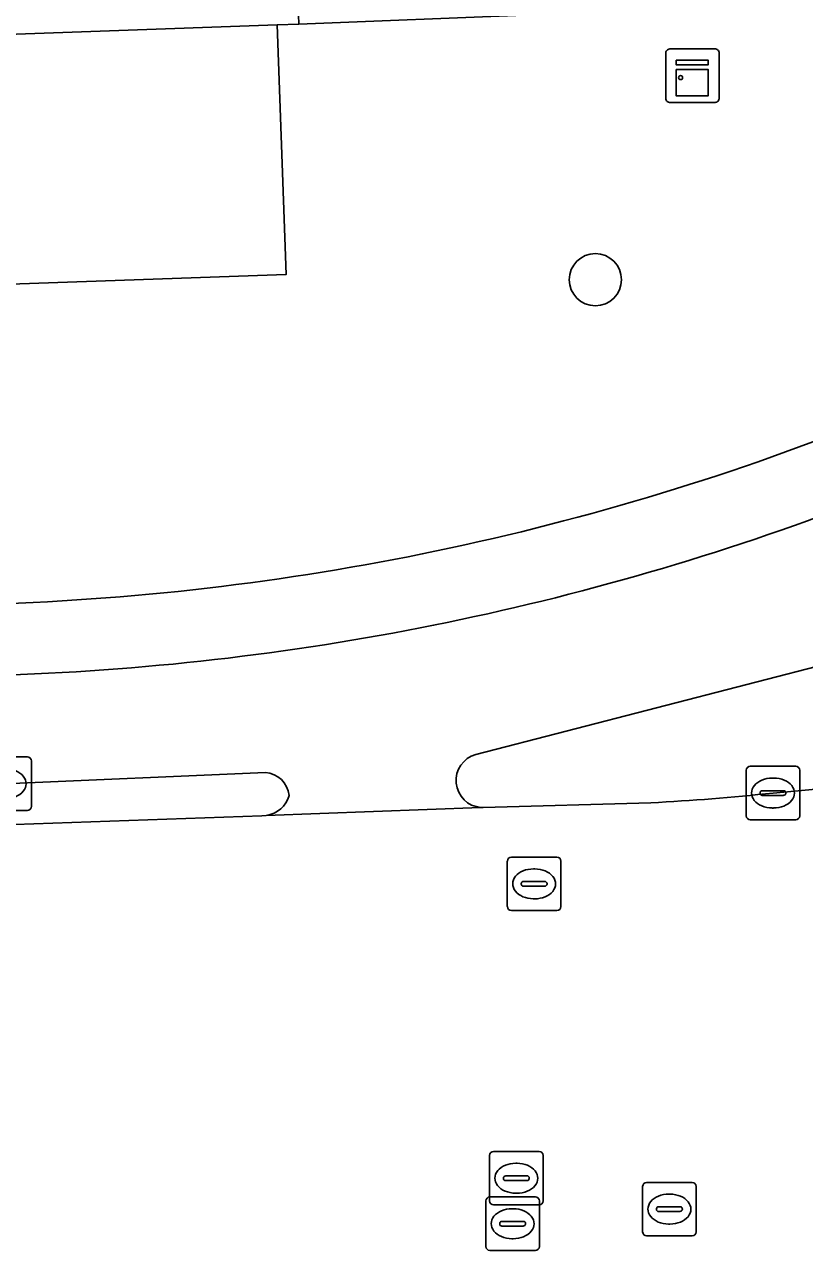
# Model space of a CAD drawing. Extents: x 160554 to 161248, y 385329 to 386506.
# Drawn here: x 161074.3 to 161088.89, y 386156.12 to 386179.04 of the extents above; entities that cross this region are included whole.
import ezdxf

# ---------------------------------------------------------------- set-up
doc = ezdxf.new("R2010")
doc.units = 0
for name, color, linetype in [('IMGEO_Boom', 7, 'Continuous'), ('IMGEO_Fietspad_gesloten', 7, 'Continuous'), ('IMGEO_Groenvoorziening', 7, 'Continuous'), ('IMGEO_Kast', 7, 'Continuous'), ('IMGEO_Kolk', 7, 'Continuous'), ('IMGEO_Parkeervlak_open', 7, 'Continuous'), ('IMGEO_Rijbaan_lokaal_gesloten', 7, 'Continuous'), ('IMGEO_Rijbaan_lokaal_open', 7, 'Continuous'), ('IMGEO_Rioolput', 7, 'Continuous'), ('IMGEO_Verkeerseiland_gesloten', 7, 'Continuous'), ('IMGEO_Verkeerseiland_groen', 7, 'Continuous'), ('IMGEO_Voetpad_open', 7, 'Continuous')]:
    doc.layers.add(name, color=color, linetype=linetype)

msp = doc.modelspace()

# ---------------------------------------------------------------- linework, layer by layer
at = {"layer": 'IMGEO_Boom'}
msp.add_circle((161084.978, 386174.272), 0.489, dxfattribs=at)
at = {"layer": 'IMGEO_Fietspad_gesloten'}
for points in [[(161082.74, 386165.393), (161089.499, 386167.139)], [(161073.707, 386166.872), (161042.419, 386165.786), (161041.733, 386165.711), (161041.724, 386163.686), (161055.497, 386164.184), (161073.927, 386164.847), (161078.805, 386165.058)], [(161078.822, 386164.252), (161082.834, 386164.402)]]:
    msp.add_lwpolyline(points, dxfattribs=at)
for centre, radius, start, end in [((161072.306, 386215.832), 48.98, 271.6388, 291.0776), ((161082.878, 386164.906), 0.506, 105.815, 265.022), ((161078.764, 386164.571), 0.489, 6.6183, 85.2129), ((161078.749, 386164.767), 0.52, 278.0453, 344.4023)]:
    msp.add_arc(centre, radius, start, end, dxfattribs=at)
at = {"layer": 'IMGEO_Groenvoorziening'}
msp.add_lwpolyline([(161082.435, 386216.48), (161082.657, 386210.459), (161083.801, 386179.227), (161079.432, 386179.052), (161079.025, 386179.036), (161079.195, 386174.37), (161039.877, 386172.992), (161034.74, 386172.796), (161034.337, 386172.781), (161033.757, 386172.759), (161033.658, 386175.178), (161032.614, 386175.135), (161032.713, 386172.719), (161032.937, 386167.247)], dxfattribs=at)
msp.add_arc((161072.129, 386216.51), 48.33, 272.1179, 292.7531, dxfattribs=at)
at = {"layer": 'IMGEO_Kast'}
for p, q in [((161086.294, 386177.662), (161086.294, 386178.503)), ((161086.294, 386178.503), (161086.294, 386177.662)), ((161086.369, 386178.587), (161087.21, 386178.587)), ((161087.21, 386178.587), (161086.369, 386178.587)), ((161087.294, 386178.512), (161087.294, 386177.671)), ((161087.294, 386177.671), (161087.294, 386178.512)), ((161087.219, 386177.587), (161086.378, 386177.587)), ((161086.378, 386177.587), (161087.219, 386177.587))]:
    msp.add_line(p, q, dxfattribs=at)
for points in [[(161086.489, 386178.377), (161087.089, 386178.377), (161087.089, 386178.292), (161086.489, 386178.292), (161086.489, 386178.377)], [(161086.489, 386178.202), (161087.089, 386178.202), (161087.089, 386177.713), (161086.489, 386177.713), (161086.489, 386178.202)]]:
    msp.add_lwpolyline(points, dxfattribs=at)
msp.add_circle((161086.573, 386178.051), 0.0377, dxfattribs=at)
for centre, start, end in [((161086.372, 386178.509), 92.4484, 184.2845), ((161086.372, 386178.509), 92.4484, 184.2845), ((161087.216, 386178.509), 2.4484, 94.2845), ((161087.216, 386178.509), 2.4484, 94.2845), ((161086.372, 386177.665), 182.4484, 274.2845), ((161086.372, 386177.665), 182.4484, 274.2845), ((161087.216, 386177.665), 272.4484, 4.2845), ((161087.216, 386177.665), 272.4484, 4.2845)]:
    msp.add_arc(centre, 0.0779, start, end, dxfattribs=at)
at = {"layer": 'IMGEO_Kolk'}
for p, q in [((161073.501, 386165.347), (161074.353, 386165.347)), ((161074.427, 386165.273), (161074.427, 386164.421)), ((161087.8, 386164.246), (161087.8, 386165.098)), ((161087.875, 386165.172), (161088.727, 386165.172)), ((161088.801, 386165.098), (161088.801, 386164.246)), ((161088.288, 386164.952), (161088.313, 386164.952)), ((161088.059, 386164.666), (161088.059, 386164.678)), ((161088.102, 386164.715), (161088.5, 386164.715)), ((161088.543, 386164.678), (161088.543, 386164.666)), ((161088.497, 386164.629), (161088.099, 386164.629)), ((161074.353, 386164.347), (161073.501, 386164.347)), ((161088.311, 386164.392), (161088.286, 386164.392)), ((161088.727, 386164.172), (161087.875, 386164.172))]:
    msp.add_line(p, q, dxfattribs=at)
for points in [[(161073.501, 386165.347), (161074.353, 386165.347)], [(161074.427, 386165.273), (161074.427, 386164.421)], [(161087.8, 386164.246), (161087.8, 386165.098)], [(161087.875, 386165.172), (161088.727, 386165.172)], [(161088.801, 386165.098), (161088.801, 386164.246)], [(161074.353, 386164.347), (161073.501, 386164.347)], [(161088.727, 386164.172), (161087.875, 386164.172)]]:
    msp.add_lwpolyline(points, dxfattribs=at)
for centre, radius, start, end in [((161074.351, 386165.271), 0.0765, 1.552, 88.448), ((161074.351, 386165.271), 0.0765, 1.552, 88.448), ((161087.877, 386165.096), 0.0765, 91.552, 178.448), ((161087.877, 386165.096), 0.0765, 91.552, 178.448), ((161088.725, 386165.096), 0.0765, 1.552, 88.448), ((161088.725, 386165.096), 0.0765, 1.552, 88.448), ((161088.099, 386164.675), 0.0403, 85.8775, 175.7526), ((161088.096, 386164.665), 0.0366, 178.938, 274.7102), ((161088.5, 386164.672), 0.043, 264.8664, 352.4533), ((161088.504, 386164.677), 0.0386, 1.7309, 96.639), ((161074.351, 386164.423), 0.0765, 271.552, 358.448), ((161074.351, 386164.423), 0.0765, 271.552, 358.448), ((161087.877, 386164.248), 0.0765, 181.552, 268.448), ((161087.877, 386164.248), 0.0765, 181.552, 268.448), ((161088.725, 386164.248), 0.0765, 271.552, 358.448), ((161088.725, 386164.248), 0.0765, 271.552, 358.448)]:
    msp.add_arc(centre, radius, start, end, dxfattribs=at)
for centre, major_axis, ratio, start_param, end_param in [((161073.938, 386164.847), (-0.39, 0.002), 0.717154, 1.570796, 4.712389), ((161088.287, 386164.672), (-0.387, 0.002), 0.722429, 4.712389, 7.853982), ((161088.312, 386164.672), (-0.39, 0.002), 0.717154, 1.570796, 4.712389)]:
    msp.add_ellipse(centre, major_axis=major_axis, ratio=ratio, start_param=start_param, end_param=end_param, dxfattribs=at)
at = {"layer": 'IMGEO_Parkeervlak_open'}
msp.add_lwpolyline([(161079.025, 386179.036), (161034.582, 386177.447), (161034.74, 386172.796), (161039.877, 386172.992), (161079.195, 386174.37)], close=True, dxfattribs=at)
at = {"layer": 'IMGEO_Rijbaan_lokaal_gesloten'}
for points in [[(161099.609, 386167.693), (161096.388, 386166.758), (161090.756, 386165.028), (161089.698, 386164.798), (161088.301, 386164.672)], [(161086.014, 386164.49), (161082.881, 386164.4), (161082.858, 386164.4), (161082.834, 386164.402), (161078.822, 386164.252), (161078.737, 386164.247), (161071.981, 386164.008), (161056.992, 386163.475), (161042.39, 386162.94), (161042.63, 386156.94), (161043.983, 386156.989), (161045.742, 386157.061)]]:
    msp.add_lwpolyline(points, dxfattribs=at)
msp.add_arc((161083.827, 386206.438), 42.005, 272.9851, 276.1149, dxfattribs=at)
at = {"layer": 'IMGEO_Rijbaan_lokaal_open'}
msp.add_lwpolyline([(161034.582, 386177.447), (161079.025, 386179.036), (161079.432, 386179.052), (161078.026, 386218.331), (161077.768, 386220.072), (161077.17, 386225.166), (161076.061, 386225.107), (161074.048, 386225.042)], dxfattribs=at)
at = {"layer": 'IMGEO_Rioolput'}
for p, q in [((161083.331, 386162.548), (161083.331, 386163.4)), ((161083.406, 386163.474), (161084.258, 386163.474)), ((161084.332, 386163.4), (161084.332, 386162.548)), ((161083.819, 386163.254), (161083.844, 386163.254)), ((161083.59, 386162.968), (161083.59, 386162.98)), ((161084.028, 386162.931), (161083.63, 386162.931)), ((161083.633, 386163.017), (161084.031, 386163.017)), ((161084.074, 386162.98), (161084.074, 386162.968)), ((161083.842, 386162.694), (161083.817, 386162.694)), ((161084.258, 386162.474), (161083.406, 386162.474)), ((161082.999, 386157.043), (161082.999, 386157.895)), ((161083.074, 386157.969), (161083.926, 386157.969)), ((161084, 386157.895), (161084, 386157.043)), ((161083.487, 386157.749), (161083.512, 386157.749)), ((161083.258, 386157.463), (161083.258, 386157.475)), ((161083.696, 386157.426), (161083.298, 386157.426)), ((161083.301, 386157.512), (161083.699, 386157.512)), ((161083.742, 386157.475), (161083.742, 386157.463)), ((161085.862, 386156.465), (161085.862, 386157.317)), ((161085.937, 386157.391), (161086.789, 386157.391)), ((161086.863, 386157.317), (161086.863, 386156.465)), ((161083.004, 386157.118), (161083.856, 386157.118)), ((161083.51, 386157.189), (161083.485, 386157.189)), ((161086.35, 386157.171), (161086.375, 386157.171)), ((161082.929, 386156.192), (161082.929, 386157.044)), ((161083.926, 386156.969), (161083.074, 386156.969)), ((161083.417, 386156.898), (161083.442, 386156.898)), ((161083.93, 386157.044), (161083.93, 386156.192)), ((161086.121, 386156.885), (161086.121, 386156.897)), ((161086.559, 386156.848), (161086.161, 386156.848)), ((161086.164, 386156.934), (161086.562, 386156.934)), ((161086.605, 386156.897), (161086.605, 386156.885)), ((161083.188, 386156.612), (161083.188, 386156.624)), ((161083.231, 386156.661), (161083.629, 386156.661)), ((161083.672, 386156.624), (161083.672, 386156.612)), ((161086.373, 386156.611), (161086.348, 386156.611)), ((161083.626, 386156.575), (161083.228, 386156.575)), ((161086.789, 386156.391), (161085.937, 386156.391)), ((161083.44, 386156.338), (161083.415, 386156.338)), ((161083.856, 386156.118), (161083.004, 386156.118))]:
    msp.add_line(p, q, dxfattribs=at)
for points in [[(161083.331, 386162.548), (161083.331, 386163.4)], [(161083.406, 386163.474), (161084.258, 386163.474)], [(161084.332, 386163.4), (161084.332, 386162.548)], [(161084.258, 386162.474), (161083.406, 386162.474)], [(161082.999, 386157.043), (161082.999, 386157.895)], [(161083.074, 386157.969), (161083.926, 386157.969)], [(161084, 386157.895), (161084, 386157.043)], [(161085.862, 386156.465), (161085.862, 386157.317)], [(161085.937, 386157.391), (161086.789, 386157.391)], [(161086.863, 386157.317), (161086.863, 386156.465)], [(161083.004, 386157.118), (161083.856, 386157.118)], [(161082.929, 386156.192), (161082.929, 386157.044)], [(161083.926, 386156.969), (161083.074, 386156.969)], [(161083.93, 386157.044), (161083.93, 386156.192)], [(161086.789, 386156.391), (161085.937, 386156.391)], [(161083.856, 386156.118), (161083.004, 386156.118)]]:
    msp.add_lwpolyline(points, dxfattribs=at)
for centre, radius, start, end in [((161083.408, 386163.398), 0.0765, 91.552, 178.448), ((161083.408, 386163.398), 0.0765, 91.552, 178.448), ((161084.256, 386163.398), 0.0765, 1.552, 88.448), ((161084.256, 386163.398), 0.0765, 1.552, 88.448), ((161083.63, 386162.977), 0.0403, 85.8775, 175.7526), ((161083.627, 386162.967), 0.0366, 178.938, 274.7102), ((161084.031, 386162.974), 0.043, 264.8664, 352.4533), ((161084.035, 386162.979), 0.0386, 1.7309, 96.639), ((161083.408, 386162.55), 0.0765, 181.552, 268.448), ((161083.408, 386162.55), 0.0765, 181.552, 268.448), ((161084.256, 386162.55), 0.0765, 271.552, 358.448), ((161084.256, 386162.55), 0.0765, 271.552, 358.448), ((161083.076, 386157.893), 0.0765, 91.552, 178.448), ((161083.076, 386157.893), 0.0765, 91.552, 178.448), ((161083.924, 386157.893), 0.0765, 1.552, 88.448), ((161083.924, 386157.893), 0.0765, 1.552, 88.448), ((161083.298, 386157.472), 0.0403, 85.8775, 175.7526), ((161083.295, 386157.462), 0.0366, 178.938, 274.7102), ((161083.699, 386157.469), 0.043, 264.8664, 352.4533), ((161083.703, 386157.474), 0.0386, 1.7309, 96.639), ((161085.939, 386157.315), 0.0765, 91.552, 178.448), ((161085.939, 386157.315), 0.0765, 91.552, 178.448), ((161086.787, 386157.315), 0.0765, 1.552, 88.448), ((161086.787, 386157.315), 0.0765, 1.552, 88.448), ((161083.006, 386157.042), 0.0765, 91.552, 178.448), ((161083.006, 386157.042), 0.0765, 91.552, 178.448), ((161083.854, 386157.042), 0.0765, 1.552, 88.448), ((161083.854, 386157.042), 0.0765, 1.552, 88.448), ((161083.076, 386157.045), 0.0765, 181.552, 268.448), ((161083.076, 386157.045), 0.0765, 181.552, 268.448), ((161083.924, 386157.045), 0.0765, 271.552, 358.448), ((161083.924, 386157.045), 0.0765, 271.552, 358.448), ((161086.161, 386156.894), 0.0403, 85.8775, 175.7526), ((161086.158, 386156.884), 0.0366, 178.938, 274.7102), ((161086.562, 386156.891), 0.043, 264.8664, 352.4533), ((161086.566, 386156.896), 0.0386, 1.7309, 96.639), ((161083.228, 386156.621), 0.0403, 85.8775, 175.7526), ((161083.225, 386156.611), 0.0366, 178.938, 274.7102), ((161083.629, 386156.618), 0.043, 264.8664, 352.4533), ((161083.633, 386156.623), 0.0386, 1.7309, 96.639), ((161085.939, 386156.467), 0.0765, 181.552, 268.448), ((161085.939, 386156.467), 0.0765, 181.552, 268.448), ((161086.787, 386156.467), 0.0765, 271.552, 358.448), ((161086.787, 386156.467), 0.0765, 271.552, 358.448), ((161083.006, 386156.194), 0.0765, 181.552, 268.448), ((161083.006, 386156.194), 0.0765, 181.552, 268.448), ((161083.854, 386156.194), 0.0765, 271.552, 358.448), ((161083.854, 386156.194), 0.0765, 271.552, 358.448)]:
    msp.add_arc(centre, radius, start, end, dxfattribs=at)
for centre, major_axis, ratio, start_param, end_param in [((161083.818, 386162.974), (-0.387, 0.002), 0.722429, 4.712389, 7.853982), ((161083.843, 386162.974), (-0.39, 0.002), 0.717154, 1.570796, 4.712389), ((161083.486, 386157.469), (-0.387, 0.002), 0.722429, 4.712389, 7.853982), ((161083.511, 386157.469), (-0.39, 0.002), 0.717154, 1.570796, 4.712389), ((161086.349, 386156.891), (-0.387, 0.002), 0.722429, 4.712389, 7.853982), ((161086.374, 386156.891), (-0.39, 0.002), 0.717154, 1.570796, 4.712389), ((161083.416, 386156.618), (-0.387, 0.002), 0.722429, 4.712389, 7.853982), ((161083.441, 386156.618), (-0.39, 0.002), 0.717154, 1.570796, 4.712389)]:
    msp.add_ellipse(centre, major_axis=major_axis, ratio=ratio, start_param=start_param, end_param=end_param, dxfattribs=at)
at = {"layer": 'IMGEO_Verkeerseiland_gesloten'}
for points in [[(161078.805, 386165.058), (161073.927, 386164.847), (161055.497, 386164.184), (161041.724, 386163.686), (161041.592, 386163.675)], [(161071.981, 386164.008), (161078.737, 386164.247), (161078.822, 386164.252)]]:
    msp.add_lwpolyline(points, dxfattribs=at)
for centre, radius, start, end in [((161078.764, 386164.571), 0.489, 6.6183, 85.2129), ((161078.749, 386164.767), 0.52, 278.0453, 344.4023)]:
    msp.add_arc(centre, radius, start, end, dxfattribs=at)
at = {"layer": 'IMGEO_Verkeerseiland_groen'}
for points in [[(161088.301, 386164.672), (161089.698, 386164.798), (161090.756, 386165.028), (161096.388, 386166.758), (161099.609, 386167.693)], [(161089.499, 386167.139), (161082.74, 386165.393)], [(161082.834, 386164.402), (161082.858, 386164.4), (161082.881, 386164.4), (161086.014, 386164.49)]]:
    msp.add_lwpolyline(points, dxfattribs=at)
for centre, radius, start, end in [((161082.878, 386164.906), 0.506, 105.815, 265.022), ((161083.827, 386206.438), 42.005, 272.9851, 276.1149)]:
    msp.add_arc(centre, radius, start, end, dxfattribs=at)
at = {"layer": 'IMGEO_Voetpad_open'}
for centre, radius, start, end in [((161072.129, 386216.51), 48.33, 272.1179, 292.7531), ((161072.306, 386215.832), 48.98, 271.6388, 291.0776)]:
    msp.add_arc(centre, radius, start, end, dxfattribs=at)

doc.saveas('drawing.dxf')
